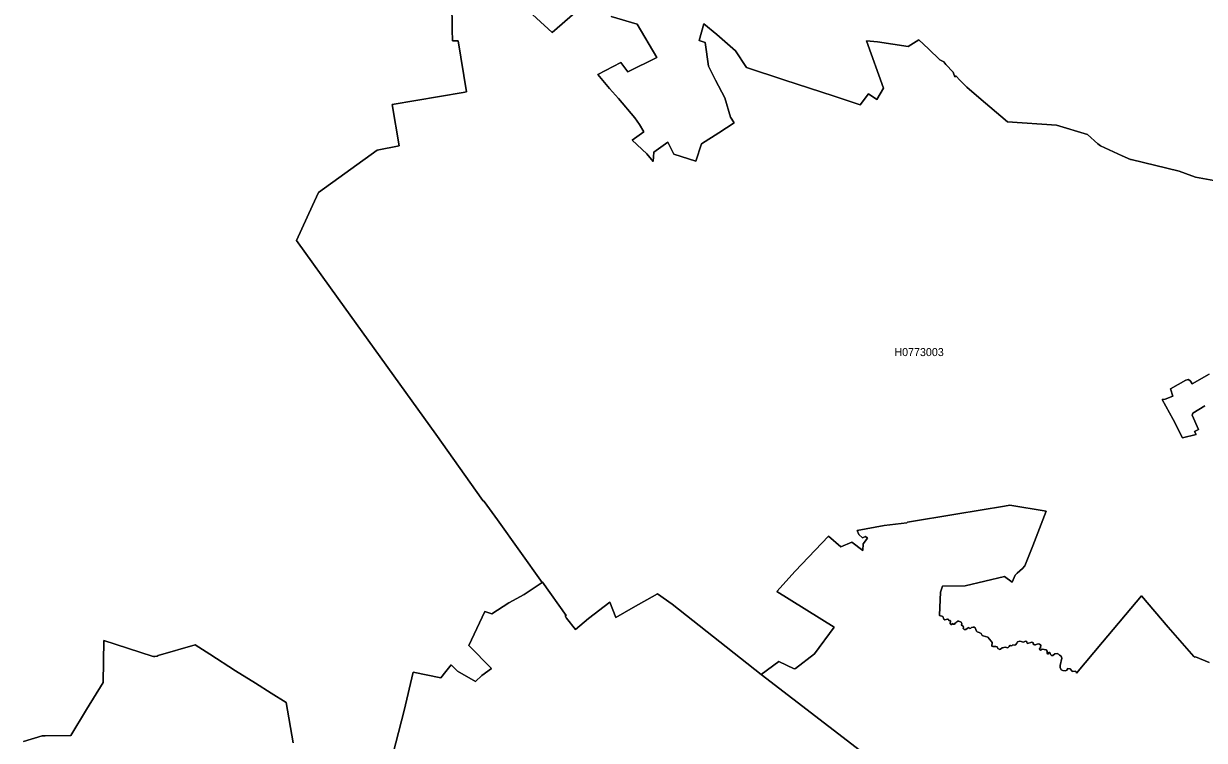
# Model space of a CAD drawing. Extents: x 369010 to 739155, y 6377141 to 6616555.
# Drawn here: x 635327 to 650078, y 6489496 to 6498445 of the extents above; entities that cross this region are included whole.
import ezdxf
from ezdxf.enums import TextEntityAlignment as Align

# ---------------------------------------------------------------- set-up
doc = ezdxf.new("R2010")
doc.units = 0
doc.header["$LTSCALE"] = 40
doc.layers.add('1', color=7, linetype='Continuous', lineweight=13)
doc.layers.add('2', color=7, linetype='Continuous')

msp = doc.modelspace()

# ---------------------------------------------------------------- linework, layer by layer
at = {"layer": '1'}
for points in [[(642214.61, 6498578.55), (641930.27, 6498333.77), (641293.58, 6498920.82)], [(641293.58, 6498920.82), (641930.27, 6498333.77), (642214.61, 6498578.55)], [(640676.91, 6498718.07), (640683.03, 6498372.17), (640686.84, 6498229.51), (640755.69, 6498231.99), (640860.95, 6497592.65), (640819.41, 6497583.54), (639930.15, 6497433.43), (640018.86, 6496919.54), (639742.47, 6496866.58), (639013.26, 6496335.48), (638935.64, 6496172.79), (638734.72, 6495738.17), (639256.06, 6495012.93), (640476.81, 6493317.51), (641064.68, 6492489.66), (641079.58, 6492479.57), (641245.41, 6492248.85), (641803.33, 6491466.85), (641808.62, 6491469.99), (642104.71, 6491056.56), (642092.63, 6491049.28), (642111.33, 6491021.31), (642220.4, 6490880.3), (642385.24, 6491015.68), (642650.87, 6491219.91), (642727.01, 6491029.92), (642943.15, 6491155.04), (643244.87, 6491325.34), (643429.24, 6491196.91), (644542.25, 6490319.74), (644761.71, 6490478.95), (644954.52, 6490390.9), (644971.24, 6490393.06), (645206.59, 6490575.77), (645452.03, 6490911.25), (644734.9, 6491354.14), (644966.94, 6491608.52), (645384.01, 6492043.96), (645535.61, 6491914.53), (645673.97, 6491972.13), (645812.33, 6491867.03), (645817.46, 6491948.3), (645869.6, 6492018.64), (645843.78, 6492041.97), (645808.03, 6492026.25), (645760.2, 6492065.14), (645738.85, 6492118.1), (646076.48, 6492177.19), (646362.63, 6492212.11), (646370.25, 6492221.05), (646974.33, 6492320.35), (647583.06, 6492422.14), (647647.44, 6492434.71), (648099.93, 6492359.24), (647935.25, 6491925.46), (647835.95, 6491674.88), (647807.15, 6491640.13), (647739.79, 6491585.51), (647715.96, 6491558.54), (647678.72, 6491469.83), (647581.4, 6491543.97), (647091.35, 6491426.63), (646804.86, 6491421), (646780.36, 6491345.53), (646769.11, 6491060.86), (646769.61, 6491054.58), (646809.33, 6491043.82), (646821.24, 6491008.73), (646836.97, 6491001.12), (646867.75, 6491010.55), (646877.18, 6491008.73), (646887.28, 6490994.17), (646901.02, 6490994.17), (646907.31, 6490987.88), (646907.97, 6490975.3), (646901.02, 6490963.38), (646903, 6490951.47)], [(639742.47, 6496866.58), (640018.86, 6496919.54), (639930.15, 6497433.43), (640819.41, 6497583.54), (640860.95, 6497592.65), (640755.69, 6498231.99), (640686.84, 6498229.51), (640683.03, 6498372.17), (640676.91, 6498718.07)], [(643190.58, 6496722.43), (643114.95, 6496818.91), (642930.91, 6496991.37), (643077.21, 6497092), (643021.6, 6497184.18), (642962.35, 6497270.24), (642759.61, 6497509.07), (642646.74, 6497635.01), (642498.94, 6497809.95), (642788.08, 6497958.41), (642875.13, 6497841.07), (643239.57, 6498020.8), (642991.48, 6498437.54), (642668.58, 6498532.38)], [(642668.58, 6498532.38), (642991.48, 6498437.54), (643239.57, 6498020.8), (642875.13, 6497841.07), (642788.08, 6497958.41), (642498.94, 6497809.95), (642646.74, 6497635.01), (642759.61, 6497509.07), (642962.35, 6497270.24), (643021.6, 6497184.18), (643077.21, 6497092), (642930.91, 6496991.37), (643114.95, 6496818.91), (643190.58, 6496722.43), (643199.52, 6496839.93), (643373.3, 6496964.39), (643452.08, 6496815.94), (643725.33, 6496729.38), (643795.17, 6496942.38), (644011.15, 6497079.58), (644204.13, 6497205.7), (644157.29, 6497276.7), (644086.62, 6497517.18), (643971.76, 6497738.12), (643882.06, 6497914.72), (643843, 6498207.16), (643766.37, 6498233.97), (643826.12, 6498441.52), (643986.16, 6498308.12), (644220.51, 6498104.72), (644359.04, 6497899.16), (644825.43, 6497742.43), (645452.36, 6497540.18), (645778.73, 6497429.79), (645883.5, 6497569.31), (645986.11, 6497499.3), (646071.01, 6497639.32), (645856.85, 6498228.68), (645993.89, 6498218.75), (646376.53, 6498157.68), (646509.93, 6498244.23), (646632.4, 6498130.04), (646774.57, 6497993.83), (646823.73, 6497967.84)], [(650194.71, 6496484.6), (649968.63, 6496527.3), (649842.35, 6496573.31), (649764.57, 6496603.1), (649164.95, 6496749.4), (649156.34, 6496748.91), (649050.58, 6496794.75), (648778.49, 6496917.06), (648748.21, 6496942.38), (648619.78, 6497061.71), (648231.5, 6497176.9), (647617.48, 6497218.44), (647259.5, 6497521.48), (647112.2, 6497650.57), (647022.5, 6497739.94), (646977.98, 6497787.61), (646971.36, 6497787.28), (646962.09, 6497780.82), (646946.03, 6497825.51), (646938.25, 6497836.93), (646847.23, 6497934.41), (646823.73, 6497967.84), (646774.57, 6497993.83), (646632.4, 6498130.04), (646509.93, 6498244.23), (646376.53, 6498157.68), (645993.89, 6498218.75), (645856.85, 6498228.68), (646071.01, 6497639.32), (645986.11, 6497499.3), (645883.5, 6497569.31), (645778.73, 6497429.79), (645452.36, 6497540.18), (644825.43, 6497742.43), (644359.04, 6497899.16), (644220.51, 6498104.72), (643986.16, 6498308.12), (643826.12, 6498441.52), (643766.37, 6498233.97), (643843, 6498207.16), (643882.06, 6497914.72), (643971.76, 6497738.12), (644086.62, 6497517.18), (644157.29, 6497276.7), (644204.13, 6497205.7), (644011.15, 6497079.58), (643795.17, 6496942.38), (643725.33, 6496729.38), (643452.08, 6496815.94), (643373.3, 6496964.39), (643199.52, 6496839.93), (643190.58, 6496722.43)], [(646823.73, 6497967.84), (646847.23, 6497934.41), (646938.25, 6497836.93), (646946.03, 6497825.51), (646962.09, 6497780.82), (646971.36, 6497787.28), (646977.98, 6497787.61), (647022.5, 6497739.94), (647112.2, 6497650.57), (647259.5, 6497521.48), (647617.48, 6497218.44), (648231.5, 6497176.9), (648619.78, 6497061.71), (648748.21, 6496942.38), (648778.49, 6496917.06), (649050.58, 6496794.75), (649156.34, 6496748.91), (649164.95, 6496749.4), (649764.57, 6496603.1), (649842.35, 6496573.31), (649968.63, 6496527.3), (650194.71, 6496484.6)], [(639907.31, 6489191.5), (640080.1, 6489870.23), (640195.62, 6490348.37), (640540.7, 6490277.2), (640603.59, 6490357.14), (640669.46, 6490437.41), (640748.57, 6490359.46), (640972.83, 6490229.87), (641052.11, 6490306.66), (641174.08, 6490393.39), (640890.41, 6490680.54), (641089.67, 6491106.71), (641174.58, 6491074.77), (641390.56, 6491214.12), (641582.38, 6491317.23), (641803.33, 6491466.85), (641245.41, 6492248.85), (641079.58, 6492479.57), (641064.68, 6492489.66), (640476.81, 6493317.51), (639256.06, 6495012.93), (638734.72, 6495738.17), (638935.64, 6496172.79), (639013.26, 6496335.48), (639742.47, 6496866.58)], [(650085.81, 6493674.84), (649935.7, 6493580.5), (649927.59, 6493555.01), (650004.38, 6493379.24), (649956.39, 6493353.76), (649973.93, 6493317.02), (649804.78, 6493273.82), (649686.61, 6493502.21), (649549.25, 6493750.97), (649589.13, 6493754.11), (649683.3, 6493795.65), (649653.02, 6493883.54), (649844.67, 6493995.42), (649878.1, 6494001.71), (649903.76, 6493982.51), (649924.44, 6493945.77), (650139.6, 6494066.42)], [(650139.6, 6494066.42), (649924.44, 6493945.77), (649903.76, 6493982.51), (649878.1, 6494001.71), (649844.67, 6493995.42), (649653.02, 6493883.54), (649683.3, 6493795.65), (649589.13, 6493754.11), (649549.25, 6493750.97), (649686.61, 6493502.21), (649804.78, 6493273.82), (649973.93, 6493317.02), (649956.39, 6493353.76), (650004.38, 6493379.24), (649927.59, 6493555.01), (649935.7, 6493580.5), (650085.81, 6493674.84)], [(647844.22, 6490736.15), (647824.86, 6490726.55), (647816.58, 6490723.57), (647801.52, 6490724.73), (647790.27, 6490731.02), (647773.88, 6490733.5), (647745.58, 6490725.39), (647734.83, 6490708.34), (647721.09, 6490691.96), (647710.99, 6490685.17), (647686.5, 6490686.99), (647678.89, 6490681.36), (647665.64, 6490678.22), (647656.21, 6490681.36), (647648.76, 6490679.38), (647637.34, 6490668.12), (647627.91, 6490655.55), (647618.48, 6490651.74), (647593.32, 6490659.35), (647550.29, 6490651.74), (647529.6, 6490632.87), (647522.65, 6490631.05), (647515.7, 6490636.02), (647498.15, 6490643.63), (647491.2, 6490664.98), (647474.32, 6490669.94), (647437.08, 6490666.3), (647424.51, 6490673.09), (647422.02, 6490683.85), (647427.65, 6490704.04), (647427.15, 6490717.78), (647412.59, 6490733.5), (647374.85, 6490785.14), (647316.43, 6490799.53), (647303.85, 6490805.16), (647288.79, 6490830.32), (647264.13, 6490844.22), (647238.48, 6490850.51), (647231.2, 6490859.61), (647212.99, 6490899.83), (647202.23, 6490908.6), (647191.64, 6490910.59), (647169.63, 6490905.46), (647162.02, 6490896.02), (647149.44, 6490894.86), (647134.38, 6490903.64), (647125.61, 6490901.15), (647097.97, 6490880.96), (647076.45, 6490880.96), (647066.52, 6490892.38), (647067.18, 6490911.25), (647062.71, 6490920.68), (647044.51, 6490933.76), (647046.33, 6490955.27), (647039.38, 6490971), (647010.58, 6490985.4), (646999.16, 6490984.07), (646985.42, 6490977.29), (646977.81, 6490967.19), (646964.57, 6490960.24), (646958.28, 6490947), (646945.04, 6490945.84), (646932.46, 6490953.29), (646922.53, 6490944.52), (646911.11, 6490943.85), (646903, 6490951.47), (646901.02, 6490963.38), (646907.97, 6490975.3), (646907.31, 6490987.88), (646901.02, 6490994.17), (646887.28, 6490994.17), (646877.18, 6491008.73), (646867.75, 6491010.55), (646836.97, 6491001.12), (646821.24, 6491008.73), (646809.33, 6491043.82), (646769.61, 6491054.58), (646769.11, 6491060.86), (646780.36, 6491345.53), (646804.86, 6491421), (647091.35, 6491426.63), (647581.4, 6491543.97), (647678.72, 6491469.83), (647715.96, 6491558.54), (647739.79, 6491585.51), (647807.15, 6491640.13), (647835.95, 6491674.88), (647935.25, 6491925.46), (648099.93, 6492359.24), (647647.44, 6492434.71), (647583.06, 6492422.14), (646974.33, 6492320.35), (646370.25, 6492221.05), (646362.63, 6492212.11), (646076.48, 6492177.19), (645738.85, 6492118.1), (645760.2, 6492065.14), (645808.03, 6492026.25), (645843.78, 6492041.97), (645869.6, 6492018.64)], [(645869.6, 6492018.64), (645817.46, 6491948.3), (645812.33, 6491867.03), (645673.97, 6491972.13), (645535.61, 6491914.53), (645384.01, 6492043.96), (644966.94, 6491608.52), (644734.9, 6491354.14), (645452.03, 6490911.25), (645206.59, 6490575.77), (644971.24, 6490393.06), (644954.52, 6490390.9), (644761.71, 6490478.95), (644542.25, 6490319.74), (645782.87, 6489366.43)], [(645782.87, 6489366.43), (644542.25, 6490319.74), (643429.24, 6491196.91), (643244.87, 6491325.34), (642943.15, 6491155.04), (642727.01, 6491029.92), (642650.87, 6491219.91), (642385.24, 6491015.68), (642220.4, 6490880.3), (642111.33, 6491021.31), (642092.63, 6491049.28), (642104.71, 6491056.56), (641808.62, 6491469.99), (641803.33, 6491466.85), (641582.38, 6491317.23), (641390.56, 6491214.12), (641174.58, 6491074.77), (641089.67, 6491106.71), (640890.41, 6490680.54), (641174.08, 6490393.39), (641052.11, 6490306.66), (640972.83, 6490229.87), (640748.57, 6490359.46), (640669.46, 6490437.41), (640603.59, 6490357.14), (640540.7, 6490277.2), (640195.62, 6490348.37), (640080.1, 6489870.23), (639907.31, 6489191.5)], [(650138.61, 6490467.04), (649966.32, 6490538.7), (649954.4, 6490534.89), (649947.61, 6490543), (649627.2, 6490910.75), (649291.72, 6491300.02), (648807.29, 6490723.73), (648479.26, 6490337.12), (648478.1, 6490351.85), (648466.68, 6490360.29), (648426.47, 6490356.48), (648422.66, 6490362.77), (648400.98, 6490390.9), (648371.35, 6490391.4), (648360.1, 6490373.2), (648341.23, 6490364.42), (648311.11, 6490367.57), (648287.11, 6490377), (648277.68, 6490403.98), (648274.53, 6490429.8), (648297.87, 6490523.47), (648289.1, 6490545.49), (648268.24, 6490560.05), (648255.67, 6490572.63), (648240.61, 6490580.08), (648211.15, 6490575.77), (648183.34, 6490554.42), (648166.46, 6490556.24), (648155.7, 6490567), (648151.9, 6490582.72), (648146.27, 6490593.32), (648136.17, 6490592.16), (648122.44, 6490574.45), (648113.66, 6490583.22), (648114.82, 6490610.36), (648101.58, 6490625.42), (648050.11, 6490634.2), (648031.91, 6490622.94), (648022.97, 6490627.91), (648019.82, 6490639.33), (648032.4, 6490657.53), (648035.55, 6490682.69), (648016.68, 6490697.75), (648001.62, 6490702.71), (647978.45, 6490691.46), (647967.52, 6490688.32), (647957.59, 6490687.16), (647941.87, 6490692.12), (647937.4, 6490697.75), (647941.71, 6490709.67), (647930.45, 6490717.11), (647921.02, 6490720.92), (647868.88, 6490707.18), (647863.09, 6490710.82), (647861.93, 6490722.24), (647859.95, 6490730.35), (647844.22, 6490736.15)], [(648268.24, 6490560.05), (648289.1, 6490545.49), (648297.87, 6490523.47), (648274.53, 6490429.8), (648277.68, 6490403.98), (648287.11, 6490377), (648311.11, 6490367.57), (648341.23, 6490364.42), (648360.1, 6490373.2), (648371.35, 6490391.4), (648400.98, 6490390.9), (648422.66, 6490362.77), (648426.47, 6490356.48), (648466.68, 6490360.29), (648478.1, 6490351.85), (648479.26, 6490337.12), (648807.29, 6490723.73), (649291.72, 6491300.02), (649627.2, 6490910.75), (649947.61, 6490543), (649954.4, 6490534.89), (649966.32, 6490538.7), (650138.61, 6490467.04)], [(646903, 6490951.47), (646911.11, 6490943.85), (646922.53, 6490944.52), (646932.46, 6490953.29), (646945.04, 6490945.84), (646958.28, 6490947), (646964.57, 6490960.24), (646977.81, 6490967.19), (646985.42, 6490977.29), (646999.16, 6490984.07), (647010.58, 6490985.4), (647039.38, 6490971), (647046.33, 6490955.27), (647044.51, 6490933.76), (647062.71, 6490920.68), (647067.18, 6490911.25), (647066.52, 6490892.38), (647076.45, 6490880.96), (647097.97, 6490880.96), (647125.61, 6490901.15), (647134.38, 6490903.64), (647149.44, 6490894.86), (647162.02, 6490896.02), (647169.63, 6490905.46), (647191.64, 6490910.59), (647202.23, 6490908.6), (647212.99, 6490899.83), (647231.2, 6490859.61), (647238.48, 6490850.51), (647264.13, 6490844.22), (647288.79, 6490830.32), (647303.85, 6490805.16), (647316.43, 6490799.53), (647374.85, 6490785.14), (647412.59, 6490733.5), (647427.15, 6490717.78), (647427.65, 6490704.04), (647422.02, 6490683.85), (647424.51, 6490673.09), (647437.08, 6490666.3), (647474.32, 6490669.94), (647491.2, 6490664.98), (647498.15, 6490643.63), (647515.7, 6490636.02), (647522.65, 6490631.05), (647529.6, 6490632.87), (647550.29, 6490651.74), (647593.32, 6490659.35), (647618.48, 6490651.74), (647627.91, 6490655.55), (647637.34, 6490668.12), (647648.76, 6490679.38), (647656.21, 6490681.36), (647665.64, 6490678.22), (647678.89, 6490681.36), (647686.5, 6490686.99), (647710.99, 6490685.17), (647721.09, 6490691.96), (647734.83, 6490708.34), (647745.58, 6490725.39), (647773.88, 6490733.5), (647790.27, 6490731.02), (647801.52, 6490724.73), (647816.58, 6490723.57), (647824.86, 6490726.55), (647844.22, 6490736.15), (647859.95, 6490730.35), (647861.93, 6490722.24), (647863.09, 6490710.82), (647868.88, 6490707.18), (647921.02, 6490720.92), (647930.45, 6490717.11), (647941.71, 6490709.67), (647937.4, 6490697.75), (647941.87, 6490692.12), (647957.59, 6490687.16), (647967.52, 6490688.32), (647978.45, 6490691.46), (648001.62, 6490702.71), (648016.68, 6490697.75), (648035.55, 6490682.69), (648032.4, 6490657.53), (648019.82, 6490639.33), (648022.97, 6490627.91), (648031.91, 6490622.94), (648050.11, 6490634.2), (648101.58, 6490625.42), (648114.82, 6490610.36), (648113.66, 6490583.22), (648122.44, 6490574.45), (648136.17, 6490592.16), (648146.27, 6490593.32), (648151.9, 6490582.72), (648155.7, 6490567), (648166.46, 6490556.24), (648183.34, 6490554.42), (648211.15, 6490575.77), (648240.61, 6490580.08), (648255.67, 6490572.63), (648268.24, 6490560.05)], [(635327.32, 6489481.46), (635560.52, 6489554.28), (635597.09, 6489553.12), (635916.68, 6489558.25), (636113.63, 6489880.99), (636323.16, 6490220.27), (636331.43, 6490743.1), (636934.37, 6490548.3), (636951.58, 6490543.33), (636965.48, 6490541.84), (636997.42, 6490547.31), (637009.34, 6490556.24), (637470.93, 6490689.31), (637653.48, 6490571.47), (637976.05, 6490365.25), (638223.48, 6490208.35), (638420.1, 6490085.88), (638608.11, 6489967.55), (638693.18, 6489465.9)], [(638693.18, 6489465.9), (638608.11, 6489967.55), (638420.1, 6490085.88), (638223.48, 6490208.35), (637976.05, 6490365.25), (637653.48, 6490571.47), (637470.93, 6490689.31), (637009.34, 6490556.24), (636997.42, 6490547.31), (636965.48, 6490541.84), (636951.58, 6490543.33), (636934.37, 6490548.3), (636331.43, 6490743.1), (636323.16, 6490220.27), (636113.63, 6489880.99), (635916.68, 6489558.25), (635597.09, 6489553.12), (635560.52, 6489554.28), (635327.32, 6489481.46)]]:
    msp.add_lwpolyline(points, dxfattribs=at)

# ---------------------------------------------------------------- texts
at = {"layer": '2'}
msp.add_text('H0773003', height=100, dxfattribs=at).set_placement((646514.01, 6494293.9), align=Align.CENTER)

doc.saveas('drawing.dxf')
